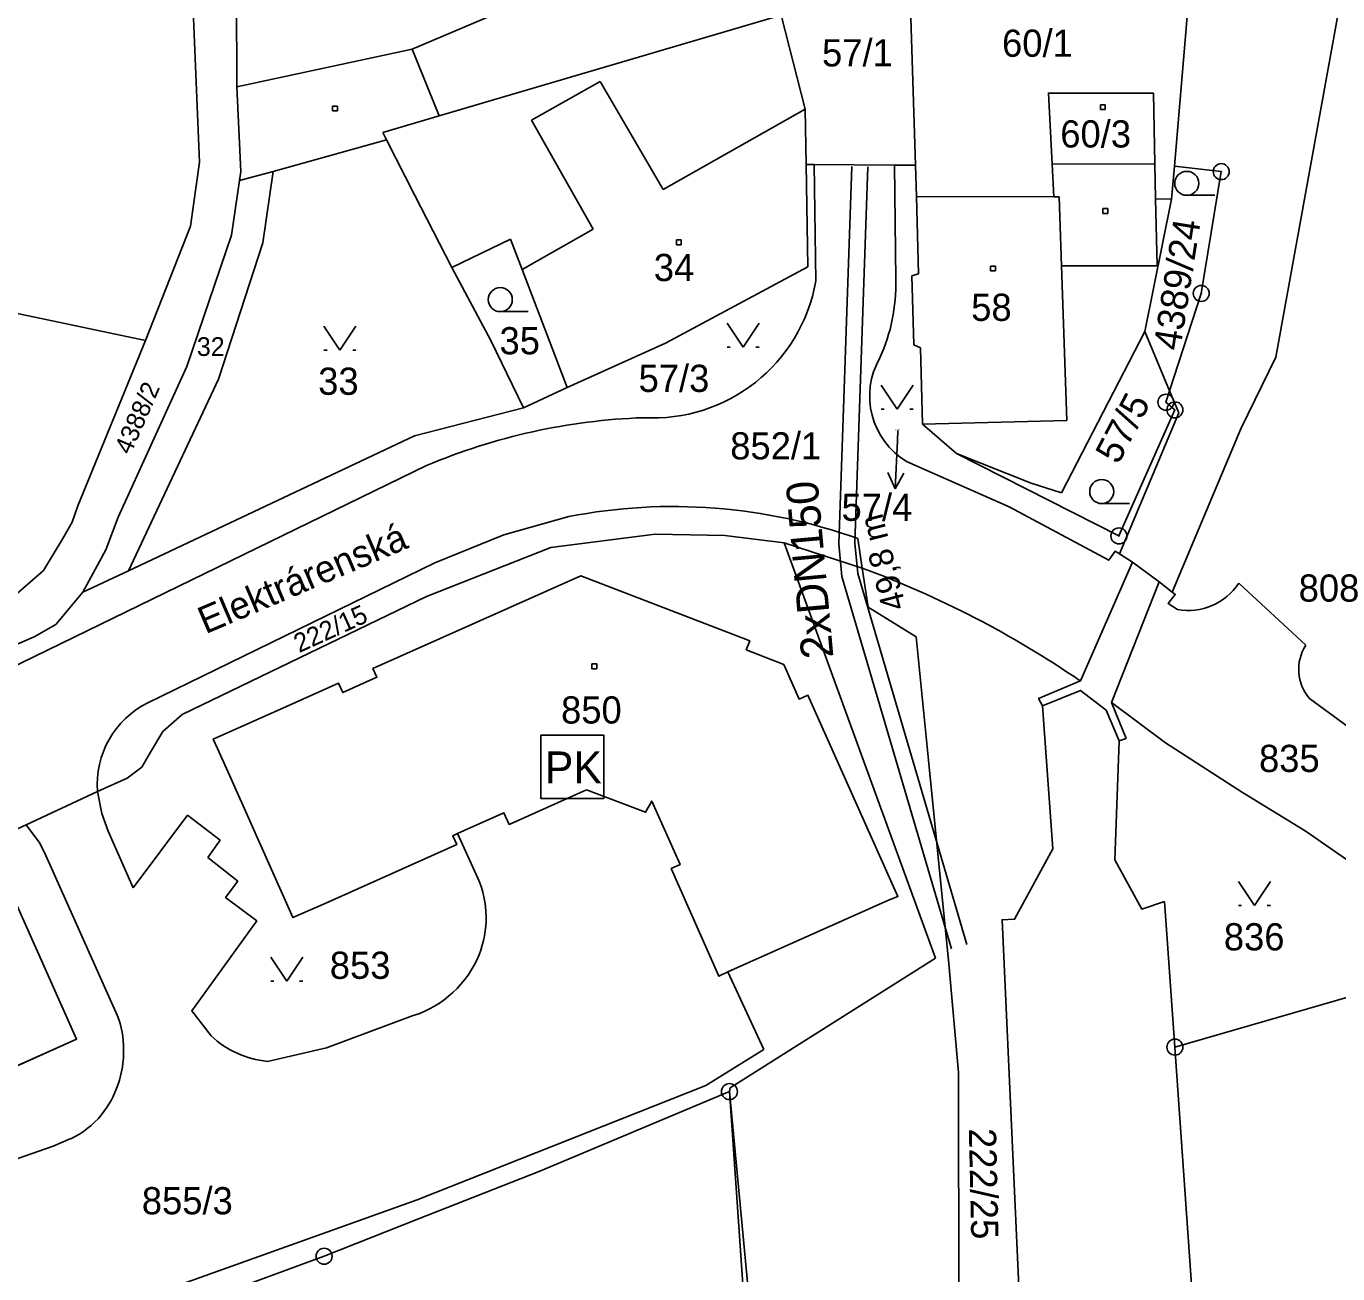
# Model space of a CAD drawing. Extents: x -468021 to -466942, y -1130484 to -1128584.
# Drawn here: x -467306.2 to -467224.2, y -1129029.6 to -1128951.7 of the extents above; entities that cross this region are included whole.
import ezdxf

# ---------------------------------------------------------------- set-up
doc = ezdxf.new("R2010")
doc.units = 0
for name, color, linetype in [('17-Plynové kotelny', 7, 'Continuous'), ('19-PK-šrafy', 7, 'Continuous'), ('27-delky-vedeni', 7, 'Continuous'), ('DKM', 7, 'Continuous'), ('HORKOVOD_SKUTEČNOST_předizolované potrubí', 7, 'Continuous')]:
    doc.layers.add(name, color=color, linetype=linetype)

# ---------------------------------------------------------------- blocks, each defined once
blk = doc.blocks.new('PK')
at = {"layer": '17-Plynové kotelny'}
blk.add_lwpolyline([(-0.00001391, 0.00002346), (0.00002558, 0.00002346), (0.00002558, -0.00001604), (-0.00001391, -0.00001604)], close=True, dxfattribs=at)
blk.add_text('PK', height=0.00002, dxfattribs=at).set_placement((-0.0000113, -0.00000673))

msp = doc.modelspace()

# ---------------------------------------------------------------- linework, layer by layer
at = {"layer": '19-PK-šrafy'}
for points in [[(-467271.21, -1128999.4), (-467267.51, -1129000.79), (-467267.12, -1129000.1), (-467265.349, -1129004.07), (-467265.9, -1129004.32), (-467262.92, -1129011.05), (-467262.37, -1129010.78), (-467252.31, -1129006.3), (-467251.719, -1129006.06), (-467257.349, -1128993.47), (-467257.89, -1128993.72), (-467258.86, -1128991.56), (-467261.21, -1128990.639), (-467260.99, -1128990.08), (-467271.56, -1128986.01), (-467284.56, -1128991.8), (-467284.31, -1128992.36), (-467286.44, -1128993.31), (-467286.7, -1128992.73), (-467289.969, -1128994.19), (-467294.539, -1128996.23), (-467294.27, -1128996.8), (-467293.45, -1128998.67), (-467289.8, -1129006.85), (-467289.56, -1129007.379), (-467287.51, -1129006.47), (-467279.32, -1129002.81), (-467279.57, -1129002.27), (-467279.26, -1129002.129), (-467278.849, -1129001.94), (-467276.37, -1129000.83), (-467276.039, -1129001.56), (-467271.21, -1128999.4)], [(-467307.82, -1129004.36), (-467308.08, -1129003.78), (-467310.57, -1129004.9), (-467315.75, -1129007.22), (-467315.469, -1129007.79), (-467317.93, -1129008.889), (-467318.2, -1129008.29), (-467328.21, -1129012.79), (-467323.93, -1129022.11), (-467323.37, -1129023.35), (-467323.11, -1129023.9), (-467314.349, -1129019.99), (-467313.82, -1129019.76), (-467313.67, -1129020.16), (-467310.039, -1129018.53), (-467310.2, -1129018.16), (-467303.09, -1129014.97), (-467303.349, -1129014.41), (-467307.82, -1129004.36)]]:
    msp.add_lwpolyline(points, dxfattribs=at)
at = {"layer": 'DKM'}
for p, q in [((-467228.08, -1128972.35), (-467222.21, -1128939.94)), ((-467293.12, -1128944.68), (-467293.06, -1128955.44)), ((-467251.05, -1128946.95), (-467250.63, -1128960.35)), ((-467234.43, -1128960.4), (-467233.35, -1128947.67)), ((-467295.82, -1128950.15), (-467295.4, -1128960.16)), ((-467273.69, -1128949.49), (-467282.11, -1128953.09)), ((-467280.41, -1128957.27), (-467259.02, -1128950.97)), ((-467259.02, -1128950.97), (-467257.52, -1128956.84)), ((-467293.06, -1128955.44), (-467282.11, -1128953.09)), ((-467282.11, -1128953.09), (-467280.41, -1128957.27)), ((-467270.34, -1128955.12), (-467274.65, -1128957.53)), ((-467266.4, -1128961.86), (-467270.34, -1128955.12)), ((-467293.06, -1128955.44), (-467292.82, -1128960.73)), ((-467287.08, -1128956.65), (-467286.78, -1128956.65)), ((-467287.08, -1128956.95), (-467287.08, -1128956.65)), ((-467286.78, -1128956.65), (-467286.78, -1128956.95)), ((-467239.06, -1128956.57), (-467238.76, -1128956.57)), ((-467239.06, -1128956.87), (-467239.06, -1128956.57)), ((-467238.76, -1128956.57), (-467238.76, -1128956.87)), ((-467286.78, -1128956.95), (-467287.08, -1128956.95)), ((-467283.94, -1128958.31), (-467280.41, -1128957.27)), ((-467274.65, -1128957.53), (-467270.79, -1128964.35)), ((-467257.52, -1128956.84), (-467266.4, -1128961.86)), ((-467257.52, -1128956.84), (-467257.46, -1128960.31)), ((-467238.76, -1128956.87), (-467239.06, -1128956.87)), ((-467283.71, -1128958.77), (-467283.94, -1128958.31)), ((-467290.8, -1128960.73), (-467283.71, -1128958.77)), ((-467281.95, -1128962.19), (-467283.71, -1128958.77)), ((-467295.4, -1128960.16), (-467295.96, -1128964.16)), ((-467292.9, -1128961.31), (-467290.8, -1128960.73)), ((-467292.82, -1128960.73), (-467292.9, -1128961.31)), ((-467257.46, -1128960.31), (-467257.36, -1128966.69)), ((-467256.96, -1128960.31), (-467257.46, -1128960.31)), ((-467256.96, -1128960.31), (-467251.93, -1128960.34)), ((-467256.86, -1128967.6), (-467256.96, -1128960.31)), ((-467251.93, -1128960.34), (-467251.86, -1128967.5)), ((-467251.93, -1128960.34), (-467250.63, -1128960.35)), ((-467250.63, -1128960.35), (-467250.57, -1128962.31)), ((-467242.08, -1128960.28), (-467235.65, -1128960.26)), ((-467241.97, -1128962.33), (-467242.08, -1128960.28)), ((-467235.65, -1128960.26), (-467235.61, -1128962.45)), ((-467234.61, -1128962.47), (-467234.43, -1128960.4)), ((-467231.5, -1128960.75), (-467234.43, -1128960.4)), ((-467232.75, -1128968.36), (-467231.5, -1128960.75)), ((-467292.9, -1128961.31), (-467293.4, -1128964.73)), ((-467281.95, -1128962.19), (-467279.62, -1128966.75)), ((-467250.57, -1128962.31), (-467241.97, -1128962.33)), ((-467250.57, -1128962.31), (-467250.44, -1128967.13)), ((-467241.97, -1128962.33), (-467241.64, -1128962.33)), ((-467241.5, -1128966.63), (-467241.64, -1128962.33)), ((-467234.61, -1128962.47), (-467236.28, -1128970.75)), ((-467235.61, -1128962.45), (-467235.52, -1128966.64)), ((-467235.61, -1128962.45), (-467234.61, -1128962.47)), ((-467233.66, -1128962.23), (-467231.91, -1128962.23)), ((-467238.9, -1128963.06), (-467238.6, -1128963.06)), ((-467238.9, -1128963.36), (-467238.9, -1128963.06)), ((-467238.6, -1128963.36), (-467238.9, -1128963.36)), ((-467238.6, -1128963.06), (-467238.6, -1128963.36)), ((-467298.78, -1128971.3), (-467295.96, -1128964.16)), ((-467293.4, -1128964.73), (-467296.19, -1128972.92)), ((-467275.96, -1128964.96), (-467279.62, -1128966.75)), ((-467275.23, -1128966.86), (-467275.96, -1128964.96)), ((-467270.79, -1128964.35), (-467275.23, -1128966.86)), ((-467265.57, -1128965.02), (-467265.27, -1128965.02)), ((-467265.57, -1128965.32), (-467265.57, -1128965.02)), ((-467265.27, -1128965.02), (-467265.27, -1128965.32)), ((-467265.27, -1128965.32), (-467265.57, -1128965.32)), ((-467245.93, -1128966.66), (-467245.63, -1128966.66)), ((-467245.93, -1128966.96), (-467245.93, -1128966.66)), ((-467245.63, -1128966.66), (-467245.63, -1128966.96)), ((-467235.52, -1128966.64), (-467241.5, -1128966.63)), ((-467241.5, -1128966.63), (-467241.17, -1128976.31)), ((-467279.62, -1128966.75), (-467277.18, -1128971.3)), ((-467272.4, -1128974.24), (-467275.23, -1128966.86)), ((-467257.36, -1128966.69), (-467266.26, -1128971.48)), ((-467250.44, -1128967.13), (-467250.86, -1128967.27)), ((-467250.86, -1128967.27), (-467250.73, -1128971.57)), ((-467245.63, -1128966.96), (-467245.93, -1128966.96)), ((-467309.36, -1128969.07), (-467298.78, -1128971.3)), ((-467234.73, -1128974.46), (-467232.75, -1128968.36)), ((-467276.59, -1128969.5), (-467274.84, -1128969.5)), ((-467287.62, -1128970.4), (-467286.62, -1128971.9)), ((-467286.62, -1128971.9), (-467285.62, -1128970.4)), ((-467262.41, -1128970.22), (-467261.41, -1128971.72)), ((-467261.41, -1128971.72), (-467260.41, -1128970.22)), ((-467241.5, -1128980.82), (-467236.28, -1128970.75)), ((-467234.73, -1128974.46), (-467236.28, -1128970.75)), ((-467298.78, -1128971.3), (-467303.01, -1128981.65)), ((-467277.18, -1128971.3), (-467275.14, -1128975.52)), ((-467266.26, -1128971.48), (-467272.4, -1128974.24)), ((-467250.73, -1128971.57), (-467250.32, -1128971.77)), ((-467287.62, -1128971.9), (-467287.42, -1128971.9)), ((-467285.82, -1128971.9), (-467285.62, -1128971.9)), ((-467262.41, -1128971.72), (-467262.21, -1128971.72)), ((-467260.61, -1128971.72), (-467260.41, -1128971.72)), ((-467250.32, -1128971.77), (-467250.19, -1128976.53)), ((-467300.49, -1128982.34), (-467296.19, -1128972.92)), ((-467272.4, -1128974.24), (-467275.14, -1128975.52)), ((-467252.78, -1128974.09), (-467251.78, -1128975.59)), ((-467251.78, -1128975.59), (-467250.78, -1128974.09)), ((-467234.96, -1128975.16), (-467234.73, -1128974.46)), ((-467234.16, -1128975.83), (-467234.73, -1128974.46)), ((-467281.95, -1128977.26), (-467275.14, -1128975.52)), ((-467252.78, -1128975.59), (-467252.58, -1128975.59)), ((-467250.98, -1128975.59), (-467250.78, -1128975.59)), ((-467237.9, -1128983.52), (-467234.4, -1128975.64)), ((-467234.4, -1128975.64), (-467234.96, -1128975.16)), ((-467241.17, -1128976.31), (-467250.19, -1128976.53)), ((-467237.86, -1128984.65), (-467234.16, -1128975.83)), ((-467299.85, -1128985.7), (-467281.95, -1128977.26)), ((-467251.73, -1128976.93), (-467251.76, -1128977.58)), ((-467250.19, -1128976.53), (-467248.05, -1128978.36)), ((-467251.76, -1128977.58), (-467251.897, -1128980.576)), ((-467248.05, -1128978.36), (-467237.9, -1128983.52)), ((-467248.05, -1128978.36), (-467243.38, -1128980.23)), ((-467307.34, -1128991.85), (-467281.2, -1128979.12)), ((-467251.897, -1128980.576), (-467252.351, -1128979.554)), ((-467251.897, -1128980.576), (-467251.352, -1128979.6)), ((-467243.38, -1128980.23), (-467241.5, -1128980.82)), ((-467303.01, -1128981.65), (-467303.36, -1128982.66)), ((-467238.98, -1128981.5), (-467237.23, -1128981.5)), ((-467303.36, -1128982.66), (-467303.95, -1128983.69)), ((-467301.26, -1128984.4), (-467300.49, -1128982.34)), ((-467303.95, -1128983.69), (-467305.17, -1128985.68)), ((-467266.91, -1128983.42), (-467273.43, -1128984.24)), ((-467262.54, -1128983.5), (-467266.91, -1128983.42)), ((-467258.84, -1128983.95), (-467262.54, -1128983.5)), ((-467254.23, -1128983.69), (-467253.96, -1128985.53)), ((-467302.69, -1128987.04), (-467301.26, -1128984.4)), ((-467273.43, -1128984.24), (-467281.21, -1128987.31)), ((-467253.96, -1128985.53), (-467258.84, -1128983.95)), ((-467249.37, -1129009.91), (-467258.84, -1128983.95)), ((-467237.86, -1128984.65), (-467237.05, -1128985.16)), ((-467298.64, -1128993.96), (-467280.68, -1128985.2)), ((-467253.96, -1128985.53), (-467253.59, -1128987.98)), ((-467240.31, -1128992.59), (-467237.05, -1128985.16)), ((-467237.05, -1128985.16), (-467235.38, -1128986.4)), ((-467305.17, -1128985.68), (-467307.27, -1128987.51)), ((-467302.69, -1128987.04), (-467299.85, -1128985.7)), ((-467271.56, -1128986.01), (-467284.56, -1128991.8)), ((-467271.56, -1128986.01), (-467260.99, -1128990.08)), ((-467304.38, -1128989.06), (-467302.69, -1128987.04)), ((-467235.38, -1128986.4), (-467238.37, -1128993.93)), ((-467235.38, -1128986.4), (-467234.58, -1128987.03)), ((-467230.41, -1128986.48), (-467226.22, -1128990.36)), ((-467296.49, -1128994.69), (-467281.21, -1128987.31)), ((-467253.59, -1128987.98), (-467250.59, -1128989.83)), ((-467305.75, -1128989.83), (-467304.38, -1128989.06)), ((-467311.8, -1128992.43), (-467305.75, -1128989.83)), ((-467261.21, -1128990.64), (-467260.99, -1128990.08)), ((-467250.59, -1128989.83), (-467249.81, -1128997.53)), ((-467258.86, -1128991.56), (-467261.21, -1128990.64)), ((-467284.56, -1128991.8), (-467284.31, -1128992.36)), ((-467270.86, -1128991.52), (-467270.56, -1128991.52)), ((-467270.86, -1128991.82), (-467270.86, -1128991.52)), ((-467270.56, -1128991.82), (-467270.86, -1128991.82)), ((-467270.56, -1128991.52), (-467270.56, -1128991.82)), ((-467257.89, -1128993.72), (-467258.86, -1128991.56)), ((-467286.7, -1128992.73), (-467289.97, -1128994.19)), ((-467286.44, -1128993.31), (-467286.7, -1128992.73)), ((-467284.31, -1128992.36), (-467286.44, -1128993.31)), ((-467257.35, -1128993.47), (-467257.89, -1128993.72)), ((-467251.72, -1129006.06), (-467257.35, -1128993.47)), ((-467289.97, -1128994.19), (-467294.54, -1128996.23)), ((-467296.49, -1128994.69), (-467297.7, -1128995.74)), ((-467297.7, -1128995.74), (-467298.46, -1128997.04)), ((-467294.54, -1128996.23), (-467294.27, -1128996.8)), ((-467294.27, -1128996.8), (-467293.45, -1128998.67)), ((-467298.46, -1128997.04), (-467299.01, -1128997.97)), ((-467249.81, -1128997.53), (-467248.53, -1129010.28)), ((-467299.92, -1128998.66), (-467301.78, -1128999.5)), ((-467299.01, -1128997.97), (-467299.92, -1128998.66)), ((-467293.45, -1128998.67), (-467289.8, -1129006.85)), ((-467276.04, -1129001.56), (-467271.21, -1128999.4)), ((-467271.21, -1128999.4), (-467267.51, -1129000.79)), ((-467301.78, -1128999.5), (-467306.24, -1129001.58)), ((-467301.78, -1128999.5), (-467301.51, -1129000.88)), ((-467267.51, -1129000.79), (-467267.12, -1129000.1)), ((-467267.12, -1129000.1), (-467265.35, -1129004.07)), ((-467301.12, -1129001.97), (-467301.51, -1129000.88)), ((-467296.16, -1129000.97), (-467299.56, -1129005.51)), ((-467294.12, -1129002.55), (-467296.16, -1129000.97)), ((-467278.85, -1129001.94), (-467276.37, -1129000.83)), ((-467276.37, -1129000.83), (-467276.04, -1129001.56)), ((-467306.24, -1129001.58), (-467312.71, -1129004.49)), ((-467306.24, -1129001.58), (-467305.39, -1129002.73)), ((-467279.26, -1129002.13), (-467278.85, -1129001.94)), ((-467305.39, -1129002.73), (-467305.02, -1129003.5)), ((-467299.56, -1129005.51), (-467301.12, -1129001.97)), ((-467294.89, -1129003.63), (-467294.12, -1129002.55)), ((-467279.57, -1129002.27), (-467279.26, -1129002.13)), ((-467279.32, -1129002.81), (-467279.57, -1129002.27)), ((-467279.26, -1129002.13), (-467277.99, -1129004.92)), ((-467305.02, -1129003.5), (-467300.55, -1129013.49)), ((-467287.51, -1129006.47), (-467279.32, -1129002.81)), ((-467307.82, -1129004.36), (-467303.35, -1129014.41)), ((-467293.01, -1129005.1), (-467294.89, -1129003.63)), ((-467265.9, -1129004.32), (-467265.35, -1129004.07)), ((-467265.9, -1129004.32), (-467262.92, -1129011.05)), ((-467293.77, -1129006.12), (-467293.01, -1129005.1)), ((-467230.43, -1129005.12), (-467229.43, -1129006.62)), ((-467229.43, -1129006.62), (-467228.43, -1129005.12)), ((-467291.81, -1129007.59), (-467293.77, -1129006.12)), ((-467289.8, -1129006.85), (-467289.56, -1129007.38)), ((-467289.56, -1129007.38), (-467287.51, -1129006.47)), ((-467262.37, -1129010.78), (-467252.31, -1129006.3)), ((-467252.31, -1129006.3), (-467251.72, -1129006.06)), ((-467235.05, -1129006.38), (-467234.4, -1129015.48)), ((-467230.43, -1129006.62), (-467230.23, -1129006.62)), ((-467228.63, -1129006.62), (-467228.43, -1129006.62)), ((-467290.95, -1129009.85), (-467289.95, -1129011.35)), ((-467289.95, -1129011.35), (-467288.95, -1129009.85)), ((-467234.4, -1129015.48), (-467214.43, -1129009.71)), ((-467262.92, -1129011.05), (-467262.37, -1129010.78)), ((-467260.11, -1129015.63), (-467262.37, -1129010.78)), ((-467248.53, -1129010.28), (-467247.93, -1129017.07)), ((-467290.95, -1129011.35), (-467290.75, -1129011.35)), ((-467289.15, -1129011.35), (-467288.95, -1129011.35)), ((-467282.04, -1129013.51), (-467287.46, -1129015.53)), ((-467303.09, -1129014.97), (-467310.2, -1129018.16)), ((-467303.35, -1129014.41), (-467303.09, -1129014.97)), ((-467287.46, -1129015.53), (-467291.16, -1129016.37)), ((-467263.74, -1129017.88), (-467260.11, -1129015.63)), ((-467234.4, -1129015.48), (-467232.84, -1129037.61)), ((-467247.93, -1129017.07), (-467247.91, -1129031.95)), ((-467281.8, -1129025.02), (-467263.74, -1129017.88)), ((-467274.11, -1129023.23), (-467262.26, -1129018.26)), ((-467262.26, -1129018.26), (-467256.75, -1129076.62)), ((-467262.26, -1129018.26), (-467259.91, -1129052.31)), ((-467303.45, -1129021.2), (-467304.56, -1129021.67)), ((-467304.56, -1129021.67), (-467308.62, -1129023.08)), ((-467281.7, -1129026.22), (-467274.11, -1129023.23)), ((-467300.88, -1129031.84), (-467281.8, -1129025.02)), ((-467287.61, -1129028.55), (-467281.7, -1129026.22)), ((-467287.61, -1129028.55), (-467294.64, -1129031.13))]:
    msp.add_line(p, q, dxfattribs=at)
for points in [[(-467242.08, -1128960.28), (-467242.31, -1128955.84), (-467235.74, -1128955.84), (-467235.65, -1128960.26)], [(-467299.85, -1128985.7), (-467294.22, -1128973.73), (-467291.45, -1128965.19), (-467290.8, -1128960.73)], [(-467234.58, -1128987.03), (-467230.27, -1128976.82), (-467228.08, -1128972.35)], [(-467251.18, -1128978.87), (-467244.76, -1128981.7), (-467238.54, -1128985.04), (-467238.14, -1128984.48), (-467237.86, -1128984.65)], [(-467280.68, -1128985.2), (-467276.38, -1128983.46), (-467272.3, -1128982.31)], [(-467234.58, -1128987.03), (-467234.38, -1128987.18), (-467234.83, -1128987.74), (-467234.24, -1128988.12)], [(-467242.68, -1128994.15), (-467242.93, -1128993.68), (-467240.31, -1128992.59)], [(-467242.68, -1128994.15), (-467240.31, -1128993.18), (-467238.71, -1128994.41), (-467237.89, -1128996.33)], [(-467225.98, -1128993.68), (-467221.14, -1128997.23), (-467215.96, -1129001.89)], [(-467244.09, -1129031.84), (-467245.21, -1129007.51), (-467244.43, -1129007.47), (-467242.04, -1129003.09), (-467242.68, -1128994.15)], [(-467238.37, -1128993.93), (-467234.98, -1128996.45), (-467230.17, -1128999.57), (-467226.26, -1129001.95)], [(-467238.37, -1128993.93), (-467237.45, -1128996.18), (-467237.89, -1128996.33)], [(-467237.89, -1128996.33), (-467238.16, -1129003.76), (-467236.46, -1129006.85), (-467235.05, -1129006.38)], [(-467226.26, -1129001.95), (-467222.32, -1129004.68), (-467221.52, -1129003.54), (-467214.43, -1129009.71)], [(-467291.81, -1129007.59), (-467295.89, -1129013.21), (-467294.68, -1129014.78)], [(-467262.26, -1129018.26), (-467262.21, -1129018.02), (-467249.37, -1129009.91)]]:
    msp.add_lwpolyline(points, dxfattribs=at)
for centre, radius in [((-467233.66, -1128961.48), 0.75), ((-467231.5, -1128960.75), 0.5), ((-467231.5, -1128960.75), 0.01), ((-467276.59, -1128968.75), 0.75), ((-467232.75, -1128968.36), 0.5), ((-467232.75, -1128968.36), 0.01), ((-467234.96, -1128975.16), 0.5), ((-467234.96, -1128975.16), 0.01), ((-467234.4, -1128975.64), 0.5), ((-467234.4, -1128975.64), 0.01), ((-467238.98, -1128980.75), 0.75), ((-467237.9, -1128983.52), 0.5), ((-467237.9, -1128983.52), 0.01), ((-467234.4, -1129015.48), 0.5), ((-467234.4, -1129015.48), 0.01), ((-467262.26, -1129018.26), 0.5), ((-467262.26, -1129018.26), 0.01), ((-467287.61, -1129028.55), 0.5), ((-467287.61, -1129028.55), 0.01)]:
    msp.add_circle(centre, radius, dxfattribs=at)
for centre, radius, start, end in [((-467267.048, -1128965.802), 10.346, 266.61022, 349.99418), ((-467262.966, -1128967.797), 11.11, 335.57891, 1.53096), ((-467248.706, -1128974.777), 4.782, 150.05096, 238.85218), ((-467266.255, -1129014.647), 38.543, 92.08975, 112.81549), ((-467265.775, -1129015.873), 34.191, 70.26479, 101.00085), ((-467275.302, -1129043.52), 61.792, 55.50806, 69.79447), ((-467233.57, -1128984.393), 3.786, 259.80135, 326.55971), ((-467223.885, -1128991.86), 2.775, 147.28921, 220.98013), ((-467296.122, -1128999.047), 5.677, 116.33761, 184.57439), ((-467283.791, -1129007.408), 6.311, 338.70392, 23.21375), ((-467284.07, -1129007.166), 6.661, 287.74294, 337.64126), ((-467305.818, -1129015.582), 5.669, 359.61529, 21.65651), ((-467290.571, -1129010.374), 6.025, 226.99674, 264.38543), ((-467306.572, -1129015.726), 6.423, 321.43529, 0.94368), ((-467305.82, -1129016.174), 5.557, 295.24494, 320.21217)]:
    msp.add_arc(centre, radius, start, end, dxfattribs=at)
at = {"layer": 'HORKOVOD_SKUTEČNOST_předizolované potrubí'}
for points in [[(-467254.598, -1128960.422), (-467255.42, -1128984.012), (-467255.223, -1128986.054), (-467248.378, -1129009.339)], [(-467253.599, -1128960.457), (-467254.418, -1128983.981), (-467254.237, -1128985.863), (-467247.419, -1129009.057)]]:
    msp.add_lwpolyline(points, dxfattribs=at)

# ---------------------------------------------------------------- block references
at = {"layer": '17-Plynové kotelny', "xscale": 100000, "yscale": 100000}
msp.add_blockref('PK', (-467272.674, -1128998.323), dxfattribs=at)

# ---------------------------------------------------------------- texts
at = {"layer": '27-delky-vedeni'}
msp.add_text('49,8 m', height=1.5, rotation=104.40554, dxfattribs=at).set_placement((-467251.201, -1128987.977))
at = {"layer": 'DKM'}
for s, height, p in [('60/1', 1.7, (-467245.21, -1128953.57)), ('57/1', 1.7, (-467256.47, -1128954.17)), ('60/3', 1.7, (-467241.569, -1128959.24)), ('34', 1.7, (-467266.99, -1128967.59)), ('58', 1.7, (-467247.14, -1128970.08)), ('35', 1.7, (-467276.64, -1128972.17)), ('32', 1.17, (-467295.57, -1128972.27)), ('33', 1.7, (-467287.98, -1128974.7)), ('57/3', 1.7, (-467267.943, -1128974.52)), ('852/1', 1.7, (-467262.21, -1128978.74)), ('57/4', 0.1, (-467251.894, -1128976.93)), ('57/4', 1.7, (-467255.249, -1128982.58)), ('808', 1.7, (-467226.66, -1128987.63)), ('850', 1.7, (-467272.79, -1128995.25)), ('835', 1.7, (-467229.14, -1128998.28)), ('836', 1.7, (-467231.34, -1129009.43)), ('853', 1.7, (-467287.253, -1129011.21)), ('855/3', 1.7, (-467299.01, -1129025.93))]:
    msp.add_text(s, height=height, dxfattribs=at).set_placement(p)
for s, height, rotation, p in [('4389/24', 1.7, 81, (-467234.076, -1128971.99)), ('4388/2', 1.14, 66.37941, (-467299.72, -1128978.5)), ('57/5', 1.7, 62.3727, (-467237.946, -1128979.115)), ('Elektrárenská', 1.7, 23.04864, (-467295.034, -1128989.678)), ('222/15', 1.18, 24.45633, (-467289.17, -1128990.85)), ('222/25', 1.7, 271.30194, (-467247.29, -1129020.56))]:
    msp.add_text(s, height=height, rotation=rotation, dxfattribs=at).set_placement(p)
at = {"layer": 'HORKOVOD_SKUTEČNOST_předizolované potrubí'}
msp.add_text('2xDN150', height=2, rotation=95.15611, dxfattribs=at).set_placement((-467255.753, -1128991.104))

doc.saveas('drawing.dxf')
